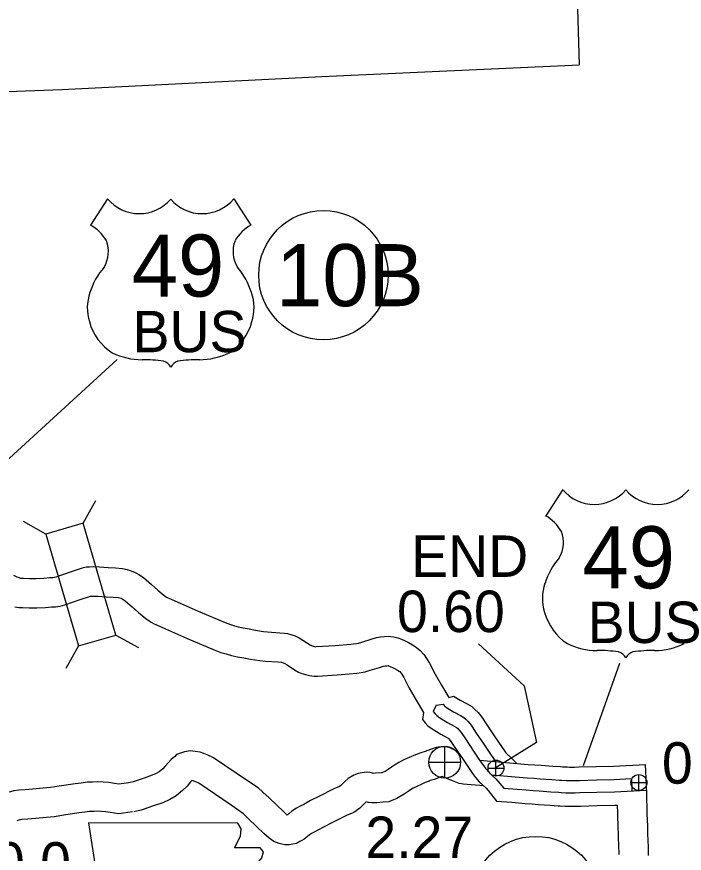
# Model space of a CAD drawing. Extents: x -939622 to -934222, y 1383701 to 1385301.
# Drawn here: x -935710.14 to -935689.72, y 1384054.1 to 1384079.72 of the extents above; entities that cross this region are included whole.
import ezdxf

# ---------------------------------------------------------------- set-up
doc = ezdxf.new("R2010")
doc.units = 0
for name, color, linetype in [('Level 10', 7, 'Continuous'), ('Level 15', 7, 'Continuous'), ('Level 20', 7, 'Continuous'), ('Level 21', 7, 'Continuous'), ('Level 22', 7, 'Continuous'), ('Level 25', 7, 'Continuous'), ('Level 26', 7, 'Continuous'), ('Level 27', 7, 'Continuous'), ('Level 8', 7, 'Continuous')]:
    doc.layers.add(name, color=color, linetype=linetype)

msp = doc.modelspace()

# ---------------------------------------------------------------- linework, layer by layer
at = {"layer": 'Level 10'}
for points in [[(-935696.661, 1384057.231), (-935696.825, 1384057.302), (-935696.88, 1384057.325), (-935696.971, 1384057.35), (-935697.054, 1384057.359), (-935697.156, 1384057.363), (-935697.24, 1384057.351), (-935697.305, 1384057.336), (-935697.478, 1384057.277), (-935697.644, 1384057.218), (-935697.774, 1384057.181), (-935697.859, 1384057.148), (-935697.988, 1384057.095), (-935698.137, 1384057.033), (-935698.293, 1384056.959), (-935698.451, 1384056.879), (-935698.585, 1384056.799), (-935698.671, 1384056.74), (-935698.778, 1384056.667), (-935698.869, 1384056.609), (-935698.895, 1384056.595), (-935698.955, 1384056.571), (-935698.971, 1384056.564), (-935698.985, 1384056.564), (-935699.167, 1384056.549), (-935699.24, 1384056.548), (-935699.257, 1384056.552), (-935699.335, 1384056.569), (-935699.446, 1384056.58), (-935699.575, 1384056.568), (-935699.692, 1384056.545), (-935699.826, 1384056.495), (-935700.002, 1384056.394), (-935700.11, 1384056.285), (-935700.221, 1384056.177), (-935700.261, 1384056.149), (-935700.435, 1384056.078), (-935700.901, 1384055.834), (-935701.149, 1384055.716), (-935701.36, 1384055.599), (-935701.472, 1384055.539), (-935701.58, 1384055.478), (-935701.724, 1384055.388), (-935701.816, 1384055.311), (-935701.863, 1384055.272), (-935701.97, 1384055.366), (-935702.415, 1384055.794), (-935702.608, 1384055.976), (-935702.759, 1384056.104), (-935703.082, 1384056.32), (-935704.123, 1384057.025), (-935704.313, 1384057.118), (-935704.418, 1384057.157), (-935704.531, 1384057.195), (-935704.681, 1384057.219), (-935704.828, 1384057.236), (-935705.005, 1384057.207), (-935705.251, 1384057.122), (-935705.311, 1384057.057), (-935705.418, 1384056.971), (-935705.502, 1384056.878), (-935705.598, 1384056.764), (-935705.671, 1384056.69), (-935705.783, 1384056.598), (-935705.875, 1384056.544), (-935705.997, 1384056.489), (-935706.243, 1384056.405), (-935706.58, 1384056.291), (-935706.759, 1384056.251)], [(-935695.86, 1384056.169), (-935695.971, 1384056.178), (-935696.233, 1384056.195), (-935696.477, 1384056.214), (-935696.477, 1384056.214), (-935696.53, 1384056.223), (-935696.606, 1384056.24), (-935696.708, 1384056.276), (-935696.813, 1384056.318), (-935696.977, 1384056.388), (-935697.119, 1384056.449), (-935697.182, 1384056.427), (-935697.369, 1384056.361), (-935697.487, 1384056.327), (-935697.526, 1384056.312), (-935697.644, 1384056.263), (-935697.772, 1384056.21), (-935697.898, 1384056.15), (-935698.015, 1384056.091), (-935698.098, 1384056.041), (-935698.163, 1384055.997), (-935698.283, 1384055.915), (-935698.408, 1384055.836), (-935698.51, 1384055.778), (-935698.609, 1384055.74), (-935698.758, 1384055.673), (-935698.929, 1384055.665), (-935699.124, 1384055.65), (-935699.264, 1384055.648), (-935699.377, 1384055.655), (-935699.449, 1384055.673), (-935699.477, 1384055.644), (-935699.647, 1384055.48), (-935699.828, 1384055.354), (-935700.055, 1384055.261), (-935700.498, 1384055.03), (-935700.737, 1384054.915), (-935700.93, 1384054.808), (-935701.04, 1384054.749), (-935701.119, 1384054.705), (-935701.192, 1384054.659), (-935701.244, 1384054.615), (-935701.347, 1384054.533), (-935701.417, 1384054.49), (-935701.475, 1384054.458), (-935701.584, 1384054.401), (-935701.693, 1384054.38), (-935701.804, 1384054.36), (-935701.935, 1384054.362), (-935702.03, 1384054.38), (-935702.112, 1384054.398), (-935702.273, 1384054.457), (-935702.418, 1384054.562), (-935702.578, 1384054.702), (-935703.037, 1384055.143), (-935703.208, 1384055.305), (-935703.301, 1384055.384), (-935703.584, 1384055.573), (-935704.575, 1384056.244), (-935704.667, 1384056.29), (-935704.72, 1384056.309), (-935704.748, 1384056.319), (-935704.785, 1384056.325), (-935704.799, 1384056.314), (-935704.823, 1384056.286), (-935704.932, 1384056.157), (-935705.065, 1384056.023), (-935705.266, 1384055.859), (-935705.46, 1384055.743), (-935705.667, 1384055.65), (-935705.953, 1384055.553), (-935706.337, 1384055.423), (-935706.562, 1384055.373)], [(-935706.719, 1384056.258), (-935707.021, 1384056.218), (-935707.147, 1384056.234), (-935707.322, 1384056.266), (-935707.496, 1384056.276), (-935707.668, 1384056.287), (-935707.819, 1384056.277), (-935707.976, 1384056.273), (-935708.166, 1384056.252), (-935708.357, 1384056.228), (-935708.841, 1384056.158), (-935709.111, 1384056.112), (-935709.881, 1384056.043), (-935710.074, 1384056.029), (-935710.235, 1384056.009), (-935710.333, 1384055.98), (-935710.421, 1384055.968), (-935710.582, 1384055.925), (-935710.667, 1384055.892), (-935710.875, 1384055.847), (-935711.344, 1384055.711)], [(-935706.601, 1384055.366), (-935707.019, 1384055.311), (-935707.284, 1384055.344), (-935707.43, 1384055.371), (-935707.55, 1384055.378), (-935707.666, 1384055.385), (-935707.779, 1384055.378), (-935707.915, 1384055.375), (-935708.059, 1384055.358), (-935708.237, 1384055.336), (-935708.7, 1384055.269), (-935708.995, 1384055.218), (-935709.807, 1384055.146), (-935709.985, 1384055.133), (-935710.05, 1384055.125), (-935710.142, 1384055.098)]]:
    msp.add_lwpolyline(points, dxfattribs=at)
at = {"layer": 'Level 15'}
for points in [[(-935710.241, 1384062.617), (-935710.138, 1384062.568), (-935710.072, 1384062.542), (-935710.025, 1384062.53), (-935709.99, 1384062.525), (-935709.927, 1384062.522), (-935709.749, 1384062.516), (-935709.55, 1384062.518), (-935709.315, 1384062.529), (-935709.136, 1384062.542), (-935709.04, 1384062.548), (-935709, 1384062.553), (-935708.937, 1384062.571), (-935708.493, 1384062.72), (-935708.196, 1384062.82), (-935708.098, 1384062.85), (-935708.007, 1384062.869), (-935707.912, 1384062.876), (-935707.798, 1384062.879), (-935707.607, 1384062.876), (-935707.346, 1384062.856), (-935707.117, 1384062.844), (-935706.901, 1384062.821), (-935706.764, 1384062.793), (-935706.642, 1384062.755), (-935706.514, 1384062.701), (-935706.405, 1384062.639), (-935706.268, 1384062.544), (-935706.021, 1384062.329), (-935705.827, 1384062.162), (-935705.632, 1384061.997), (-935705.59, 1384061.966), (-935705.561, 1384061.948), (-935705.534, 1384061.932), (-935705.49, 1384061.911), (-935705.137, 1384061.755), (-935704.587, 1384061.516), (-935703.765, 1384061.163), (-935703.604, 1384061.105), (-935703.482, 1384061.066), (-935703.362, 1384061.033), (-935703.218, 1384061.005), (-935703.028, 1384060.969), (-935702.837, 1384060.932), (-935702.712, 1384060.912), (-935702.595, 1384060.894), (-935702.465, 1384060.883), (-935702.088, 1384060.855), (-935701.95, 1384060.844), (-935701.853, 1384060.83), (-935701.725, 1384060.794), (-935701.62, 1384060.758), (-935701.505, 1384060.703), (-935701.383, 1384060.627), (-935701.165, 1384060.484), (-935701.121, 1384060.459), (-935701.107, 1384060.453), (-935701.063, 1384060.438), (-935701.029, 1384060.43), (-935701.004, 1384060.427), (-935700.977, 1384060.428), (-935700.401, 1384060.468), (-935699.921, 1384060.505), (-935699.845, 1384060.512), (-935699.742, 1384060.527), (-935699.683, 1384060.538), (-935699.583, 1384060.566), (-935699.301, 1384060.654), (-935699.131, 1384060.704), (-935699.007, 1384060.727), (-935698.894, 1384060.741), (-935698.778, 1384060.747), (-935698.694, 1384060.744), (-935698.603, 1384060.73), (-935698.485, 1384060.7), (-935698.37, 1384060.654), (-935698.256, 1384060.604), (-935698.158, 1384060.555), (-935698.029, 1384060.483), (-935697.916, 1384060.41), (-935697.794, 1384060.315), (-935697.679, 1384060.18), (-935697.602, 1384060.067), (-935697.514, 1384059.919), (-935697.342, 1384059.584), (-935697.145, 1384059.244), (-935696.922, 1384058.874)], [(-935710.205, 1384061.647), (-935710.078, 1384061.628), (-935709.964, 1384061.623), (-935709.76, 1384061.616), (-935709.525, 1384061.618), (-935709.261, 1384061.631), (-935709.078, 1384061.644), (-935708.954, 1384061.651), (-935708.815, 1384061.67), (-935708.668, 1384061.712), (-935708.206, 1384061.867), (-935707.92, 1384061.964), (-935707.88, 1384061.976), (-935707.867, 1384061.977), (-935707.793, 1384061.979), (-935707.648, 1384061.977), (-935707.404, 1384061.958), (-935707.188, 1384061.946), (-935707.04, 1384061.931), (-935706.988, 1384061.92), (-935706.949, 1384061.908), (-935706.913, 1384061.893), (-935706.885, 1384061.877), (-935706.82, 1384061.832), (-935706.61, 1384061.649), (-935706.413, 1384061.479), (-935706.187, 1384061.287), (-935706.093, 1384061.22), (-935706.033, 1384061.182), (-935705.959, 1384061.137), (-935705.866, 1384061.093), (-935705.499, 1384060.93), (-935704.944, 1384060.69), (-935704.096, 1384060.326), (-935703.894, 1384060.252), (-935703.737, 1384060.203), (-935703.566, 1384060.156), (-935703.387, 1384060.121), (-935703.198, 1384060.086), (-935702.992, 1384060.045), (-935702.852, 1384060.024), (-935702.703, 1384059.999), (-935702.534, 1384059.986), (-935702.157, 1384059.958), (-935702.049, 1384059.949), (-935702.04, 1384059.948), (-935701.994, 1384059.935), (-935701.961, 1384059.923), (-935701.94, 1384059.913), (-935701.869, 1384059.869), (-935701.64, 1384059.72), (-935701.516, 1384059.646), (-935701.414, 1384059.607), (-935701.311, 1384059.572), (-935701.181, 1384059.541), (-935701.046, 1384059.526), (-935700.939, 1384059.528), (-935700.335, 1384059.57), (-935699.844, 1384059.608), (-935699.739, 1384059.618), (-935699.598, 1384059.638), (-935699.479, 1384059.66), (-935699.327, 1384059.703), (-935699.039, 1384059.792), (-935698.918, 1384059.828), (-935698.871, 1384059.837), (-935698.818, 1384059.843), (-935698.776, 1384059.846), (-935698.765, 1384059.843), (-935698.718, 1384059.824), (-935698.64, 1384059.79), (-935698.58, 1384059.76), (-935698.491, 1384059.71), (-935698.437, 1384059.675), (-935698.42, 1384059.662), (-935698.395, 1384059.633), (-935698.362, 1384059.584), (-935698.301, 1384059.482), (-935698.132, 1384059.154), (-935697.921, 1384058.786), (-935697.693, 1384058.409)], [(-935696.922, 1384058.874), (-935696.764, 1384058.909), (-935696.761, 1384058.906), (-935696.573, 1384058.792), (-935696.359, 1384058.679), (-935696.221, 1384058.592), (-935696.122, 1384058.508), (-935696.026, 1384058.412), (-935695.91, 1384058.269), (-935695.756, 1384058.038), (-935695.511, 1384057.67), (-935695.306, 1384057.367), (-935695.222, 1384057.241), (-935695.175, 1384057.179), (-935695.133, 1384057.131), (-935695.038, 1384057.044), (-935694.845, 1384056.854)], [(-935697.307, 1384058.641), (-935697.397, 1384058.439), (-935697.341, 1384058.37), (-935697.289, 1384058.318), (-935697.201, 1384058.252), (-935696.962, 1384058.107), (-935696.754, 1384057.997), (-935696.689, 1384057.956), (-935696.657, 1384057.929), (-935696.612, 1384057.883), (-935696.545, 1384057.801), (-935696.412, 1384057.601), (-935696.165, 1384057.231), (-935695.959, 1384056.926), (-935695.863, 1384056.785), (-935695.787, 1384056.682), (-935695.696, 1384056.58), (-935695.581, 1384056.473), (-935695.481, 1384056.375), (-935695.242, 1384056.098)], [(-935697.307, 1384058.641), (-935697.095, 1384058.663), (-935697.062, 1384058.621), (-935697.043, 1384058.602), (-935696.991, 1384058.564), (-935696.776, 1384058.433), (-935696.566, 1384058.322), (-935696.466, 1384058.259), (-935696.402, 1384058.204), (-935696.333, 1384058.135), (-935696.242, 1384058.024), (-935696.1, 1384057.809), (-935695.853, 1384057.44), (-935695.648, 1384057.136), (-935695.558, 1384057.002), (-935695.489, 1384056.91)], [(-935697.693, 1384058.409), (-935697.729, 1384058.194), (-935697.648, 1384058.094), (-935697.559, 1384058.005), (-935697.431, 1384057.91), (-935697.165, 1384057.748), (-935696.961, 1384057.64), (-935696.935, 1384057.624), (-935696.918, 1384057.607), (-935696.877, 1384057.557), (-935696.755, 1384057.373), (-935696.507, 1384057.001), (-935696.301, 1384056.695), (-935696.2, 1384056.545), (-935696.107, 1384056.422), (-935695.992, 1384056.291), (-935695.865, 1384056.174), (-935695.782, 1384056.093), (-935695.717, 1384056.018), (-935695.467, 1384055.696)], [(-935695.977, 1384056.952), (-935694.496, 1384056.824), (-935694.288, 1384056.811), (-935694.099, 1384056.796), (-935693.741, 1384056.769), (-935693.505, 1384056.755), (-935693.442, 1384056.751), (-935693.299, 1384056.743), (-935693.228, 1384056.74), (-935693.2, 1384056.74), (-935693.106, 1384056.739), (-935693.078, 1384056.739), (-935692.941, 1384056.746), (-935692.41, 1384056.761), (-935691.879, 1384056.773), (-935690.908, 1384056.821)], [(-935690.811, 1384054.036), (-935690.811, 1384054.105), (-935690.811, 1384054.179), (-935690.816, 1384054.287), (-935690.829, 1384054.698), (-935690.83, 1384054.727), (-935690.836, 1384054.935), (-935690.851, 1384055.311), (-935690.852, 1384055.326), (-935690.853, 1384055.356), (-935690.867, 1384055.911), (-935690.877, 1384056.189), (-935690.908, 1384056.821)], [(-935695.618, 1384056.507), (-935694.527, 1384056.413), (-935694.317, 1384056.399), (-935694.13, 1384056.385), (-935693.769, 1384056.358), (-935693.53, 1384056.343), (-935693.466, 1384056.339), (-935693.319, 1384056.331), (-935693.237, 1384056.327), (-935693.202, 1384056.327), (-935693.11, 1384056.326), (-935693.068, 1384056.326), (-935692.924, 1384056.334), (-935692.399, 1384056.349), (-935691.864, 1384056.361), (-935691.332, 1384056.387), (-935691.321, 1384056.012)], [(-935695.242, 1384056.098), (-935694.555, 1384056.039), (-935694.344, 1384056.025), (-935694.159, 1384056.011), (-935693.795, 1384055.984), (-935693.553, 1384055.969), (-935693.488, 1384055.965), (-935693.338, 1384055.956), (-935693.245, 1384055.952), (-935693.204, 1384055.952), (-935693.114, 1384055.951), (-935693.059, 1384055.951), (-935692.908, 1384055.959), (-935692.39, 1384055.974), (-935691.851, 1384055.986), (-935690.871, 1384056.034)], [(-935695.467, 1384055.696), (-935694.989, 1384055.662), (-935694.586, 1384055.627), (-935694.373, 1384055.614), (-935694.19, 1384055.599), (-935693.823, 1384055.572), (-935693.577, 1384055.557), (-935693.512, 1384055.553), (-935693.359, 1384055.544), (-935693.253, 1384055.54), (-935693.206, 1384055.54), (-935693.118, 1384055.539), (-935693.05, 1384055.538), (-935692.891, 1384055.547), (-935692.379, 1384055.561), (-935691.836, 1384055.574), (-935691.759, 1384055.578)], [(-935691.711, 1384054.063), (-935691.711, 1384054.105), (-935691.711, 1384054.159), (-935691.716, 1384054.253), (-935691.728, 1384054.67), (-935691.729, 1384054.7), (-935691.736, 1384054.904), (-935691.75, 1384055.275), (-935691.751, 1384055.29), (-935691.752, 1384055.326), (-935691.759, 1384055.578)]]:
    msp.add_lwpolyline(points, dxfattribs=at)
at = {"layer": 'Level 20'}
for p, q in [((-935708.105, 1384064.206), (-935707.723, 1384064.9)), ((-935709.247, 1384063.876), (-935709.94, 1384064.258)), ((-935707.114, 1384060.783), (-935706.42, 1384060.401)), ((-935708.255, 1384060.453), (-935708.637, 1384059.759))]:
    msp.add_line(p, q, dxfattribs=at)
msp.add_lwpolyline([(-935709.247, 1384063.876), (-935708.255, 1384060.453), (-935707.114, 1384060.783), (-935708.105, 1384064.206)], close=True, dxfattribs=at)
at = {"layer": 'Level 21'}
msp.add_lwpolyline([(-935707.942, 1384055.029), (-935707.714, 1384053.507), (-935707.815, 1384051.198), (-935707.612, 1384051.071), (-935707.232, 1384051.071), (-935707.232, 1384050.259), (-935704.034, 1384050.259), (-935703.882, 1384050.588), (-935703.933, 1384051.121), (-935703.857, 1384051.73), (-935703.578, 1384052.213), (-935703.4, 1384052.568), (-935703.146, 1384052.949), (-935702.994, 1384053.355), (-935702.867, 1384053.684), (-935702.639, 1384053.964), (-935702.588, 1384054.141), (-935702.689, 1384054.268), (-935703.476, 1384054.268), (-935703.298, 1384054.623), (-935703.273, 1384054.852), (-935703.378, 1384055.027)], close=True, dxfattribs=at)
at = {"layer": 'Level 22'}
for p, q in [((-935707.361, 1384074.139), (-935707.881, 1384073.336)), ((-935703.501, 1384074.139), (-935702.981, 1384073.336)), ((-935707.068, 1384069.226), (-935712.324, 1384064.405)), ((-935693.436, 1384065.236), (-935693.955, 1384064.433)), ((-935691.701, 1384059.911), (-935692.806, 1384056.781))]:
    msp.add_line(p, q, dxfattribs=at)
for centre, radius, start, end in [((-935706.394, 1384074.953), 1.264, 220.075, 319.6701), ((-935704.468, 1384074.953), 1.264, 220.3299, 319.925), ((-935708.559, 1384072.171), 1.349, 30.7809, 59.9883), ((-935702.303, 1384072.171), 1.349, 120.0117, 149.2191), ((-935708.262, 1384072.526), 0.925, 328.8105, 21.2108), ((-935702.6, 1384072.526), 0.925, 158.7892, 211.1895), ((-935705.844, 1384070.631), 2.157, 138.9565, 162.6913), ((-935705.018, 1384070.631), 2.157, 17.3087, 41.0435), ((-935706.556, 1384070.807), 1.426, 160.9576, 197.3819), ((-935704.306, 1384070.807), 1.426, 342.6181, 19.0424), ((-935706.324, 1384070.812), 1.65, 195.1074, 237.1312), ((-935704.538, 1384070.812), 1.65, 302.8688, 344.8926), ((-935706.293, 1384071.331), 2.118, 244.0771, 269.5779), ((-935704.569, 1384071.331), 2.118, 270.4221, 295.9229), ((-935706.244, 1384065.334), 3.88, 81.1942, 90.9539), ((-935705.759, 1384068.812), 0.372, 28.0342, 72.9864), ((-935705.103, 1384068.812), 0.372, 107.0136, 151.9658), ((-935704.618, 1384065.334), 3.88, 89.0461, 98.8058), ((-935692.469, 1384066.049), 1.264, 220.075, 319.6701), ((-935690.542, 1384066.049), 1.264, 220.3299, 319.925), ((-935694.634, 1384063.267), 1.349, 30.7809, 59.9883), ((-935694.337, 1384063.623), 0.925, 328.8105, 21.2108), ((-935691.918, 1384061.727), 2.157, 138.9565, 162.6913), ((-935692.631, 1384061.904), 1.426, 160.9576, 197.3819), ((-935692.398, 1384061.908), 1.65, 195.1074, 237.1312), ((-935692.368, 1384062.428), 2.118, 244.0771, 269.5779), ((-935690.643, 1384062.428), 2.118, 270.4221, 295.9229), ((-935692.319, 1384056.43), 3.88, 81.1942, 90.9539), ((-935691.834, 1384059.909), 0.372, 28.0342, 72.9864), ((-935691.177, 1384059.909), 0.372, 107.0136, 151.9658), ((-935690.692, 1384056.43), 3.88, 89.0461, 98.8058)]:
    msp.add_arc(centre, radius, start, end, dxfattribs=at)
at = {"layer": 'Level 25'}
msp.add_lwpolyline([(-935696.013, 1384060.516), (-935694.62, 1384059.227), (-935694.235, 1384057.495), (-935695.498, 1384056.702)], dxfattribs=at)
at = {"layer": 'Level 26'}
for p, q in [((-935697.048, 1384056.404), (-935697.048, 1384057.379)), ((-935697.535, 1384056.891), (-935696.56, 1384056.891)), ((-935695.478, 1384056.465), (-935695.478, 1384056.953)), ((-935695.722, 1384056.709), (-935695.234, 1384056.709)), ((-935691.106, 1384056.021), (-935691.106, 1384056.509)), ((-935691.349, 1384056.265), (-935690.862, 1384056.265))]:
    msp.add_line(p, q, dxfattribs=at)
for centre, radius in [((-935697.048, 1384056.891), 0.487), ((-935695.478, 1384056.709), 0.244), ((-935691.106, 1384056.265), 0.244)]:
    msp.add_circle(centre, radius, dxfattribs=at)
at = {"layer": 'Level 27'}
for centre in [(-935700.759, 1384071.804), (-935694.262, 1384052.639)]:
    msp.add_circle(centre, 1.98, dxfattribs=at)
at = {"layer": 'Level 8'}
for points in [[(-935692.925, 1384078.242), (-935693.152, 1384086.139), (-935693.423, 1384093.691), (-935687.934, 1384093.806)], [(-935708.759, 1384077.487), (-935700.805, 1384077.892), (-935692.925, 1384078.242)], [(-935715.693, 1384077.238), (-935708.759, 1384077.487)]]:
    msp.add_lwpolyline(points, dxfattribs=at)

# ---------------------------------------------------------------- texts
at = {"layer": 'Level 22'}
for s, height, p in [('49', 1.9008, (-935706.622, 1384071.149)), ('BUS', 1.2672, (-935706.597, 1384069.444)), ('49', 1.9008, (-935692.829, 1384062.213)), ('BUS', 1.2672, (-935692.672, 1384060.54))]:
    msp.add_text(s, height=height, dxfattribs=at).set_placement(p)
at = {"layer": 'Level 25'}
for s, p in [('END', (-935698.07, 1384062.565)), ('0.60', (-935698.507, 1384060.875)), ('0.0', (-935690.4, 1384056.233)), ('2.27', (-935699.474, 1384053.958)), ('0.0', (-935710.838, 1384053.171))]:
    msp.add_text(s, height=1.2672, dxfattribs=at).set_placement(p)
at = {"layer": 'Level 27'}
msp.add_text('10B', height=1.9008, dxfattribs=at).set_placement((-935702.206, 1384070.854))

doc.saveas('drawing.dxf')
